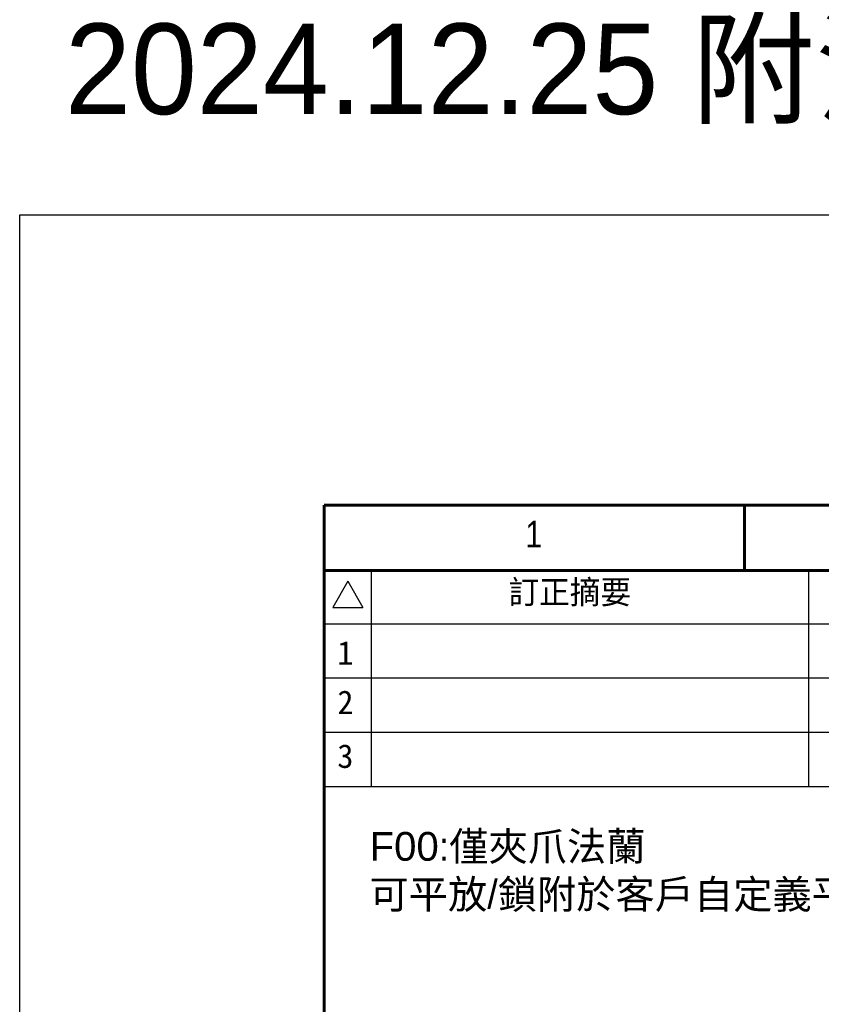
# Model space of a CAD drawing. Header units: millimetres. Extents: x 399 to 6233, y -1870 to 1602.
# Tile 448 of 656: x 4612 to 4789, y 732 to 949. Entities that reach past the tile are written whole.
import ezdxf
from ezdxf.enums import TextEntityAlignment as Align

# ---------------------------------------------------------------- set-up
doc = ezdxf.new("R2010")
doc.units = ezdxf.units.MM
doc.linetypes.add('SLD-實線', pattern=[0])
doc.layers.add('BORDER', color=7, linetype='Continuous')
doc.layers.add('圖框', color=7, linetype='SLD-實線')
doc.styles.add('SEACAD_arial_ttf', font='arial.ttf', dxfattribs={"height": 0.2})
doc.styles.get("Standard").update_dxf_attribs({"font": 'arial.ttf'})
doc.styles.add('標題欄', font='txt')

# ---------------------------------------------------------------- blocks, each defined once
blk = doc.blocks.new('A4橫')
at = {"layer": 'BORDER', "color": 123, "linetype": 'Continuous', "lineweight": 60, "ltscale": 25.4}
for p, q in [((4924.32, 1453.75), (4731.53, 1453.75)), ((4731.53, 1453.75), (4731.53, 1170.89)), ((4777.91, 1453.75), (4777.91, 1446.54)), ((4917.11, 1446.54), (4731.53, 1446.54))]:
    blk.add_line(p, q, dxfattribs=at)
at = {"layer": 'BORDER', "color": 60, "linetype": 'Continuous', "ltscale": 25.4}
for p, q in [((4736.7, 1446.54), (4736.7, 1422.7)), ((4784.99, 1446.54), (4784.99, 1422.7)), ((4734.14, 1445.38), (4732.47, 1442.49)), ((4734.14, 1445.38), (4735.81, 1442.49)), ((4732.47, 1442.49), (4735.81, 1442.49)), ((4818.71, 1440.65), (4731.53, 1440.65)), ((4818.71, 1434.67), (4731.53, 1434.67)), ((4917.11, 1428.69), (4731.53, 1428.69)), ((4917.11, 1422.7), (4731.53, 1422.7))]:
    blk.add_line(p, q, dxfattribs=at)
at = {"layer": 'BORDER', "color": 60, "linetype": 'Continuous', "ltscale": 25.4, "style": 'SEACAD_arial_ttf', "width": 0.8}
blk.add_text('1', height=2.94, dxfattribs=at).set_placement((4753.75, 1452.04), align=Align.TOP_LEFT)
at = {"layer": '圖框', "style": '標題欄'}
for s, height, p in [('訂正摘要', 2.605, (4751.86, 1445.48)), ('1', 2.61, (4732.98, 1438.77)), ('2', 2.61, (4732.98, 1433.32)), ('3', 2.61, (4732.98, 1427.38))]:
    blk.add_text(s, height=height, dxfattribs=at).set_placement(p, align=Align.TOP_LEFT)

msp = doc.modelspace()

# ---------------------------------------------------------------- linework, layer by layer
at = {"color": 4}
msp.add_lwpolyline([(4611.682, 905.937), (5131.682, 905.937), (5131.682, -1870.063), (4611.682, -1870.063)], close=True, dxfattribs=at)

# ---------------------------------------------------------------- block references
at = {"xscale": 2, "yscale": 2, "zscale": 2}
msp.add_blockref('A4橫', (-4784.176, -2065.703), dxfattribs=at)

# ---------------------------------------------------------------- texts
at = {"color": 4, "insert": (4621.682, 925.937), "char_height": 20, "attachment_point": 7}
msp.add_mtext_dynamic_manual_height_columns('\\pt120;{\\fPMingLiU|b0|i0|c136|p18;2024.12.25 附法蘭的示意圖}', width=644.11922, gutter_width=12.5, heights=[0], dxfattribs=at)
at = {"color": 7, "insert": (4688.891, 769.701), "char_height": 6.35, "attachment_point": 1}
msp.add_mtext_dynamic_manual_height_columns('F00{\\fPMingLiU|b0|i0|c136|p18;:僅夾爪法蘭\\P可平放/鎖附於客戶自定義平台上}', width=140.63922, gutter_width=12.5, heights=[0], dxfattribs=at)

doc.saveas('drawing.dxf')
